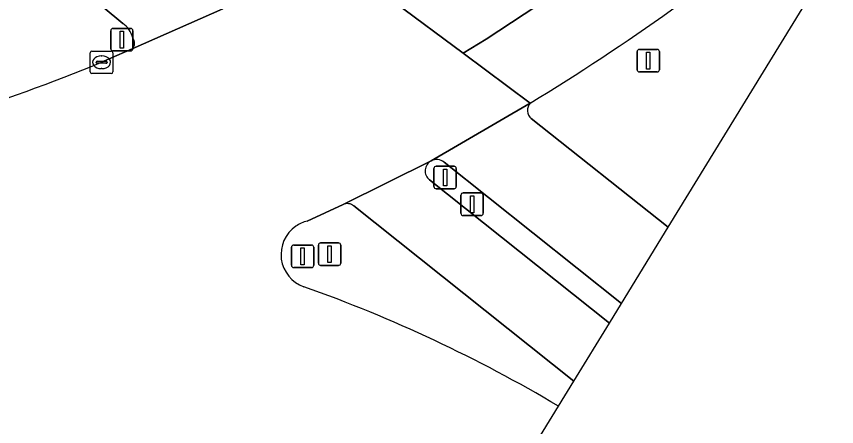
# Model space of a CAD drawing. Extents: x 159674 to 160531, y 382172 to 382904.
# Drawn here: x 160104.06 to 160140.47, y 382213.4 to 382231.62 of the extents above; entities that cross this region are included whole.
import ezdxf

# ---------------------------------------------------------------- set-up
doc = ezdxf.new("R2010")
doc.units = 0
for name, color, linetype in [('IMGEO_Berm_groen', 7, 'Continuous'), ('IMGEO_Drukknoppaal', 7, 'Continuous'), ('IMGEO_Fietspad_gesloten', 7, 'Continuous'), ('IMGEO_Fietspad_open', 7, 'Continuous'), ('IMGEO_Kolk', 7, 'Continuous'), ('IMGEO_Lichtmast', 7, 'Continuous'), ('IMGEO_Rijbaan_lokaal_gesloten', 7, 'Continuous'), ('IMGEO_Rijbaan_regionaal_gesloten', 7, 'Continuous'), ('IMGEO_Verkeersbordpaal', 7, 'Continuous'), ('IMGEO_Verkeerseiland_open', 7, 'Continuous'), ('IMGEO_Verkeersregelinstallatiepaal', 7, 'Continuous'), ('IMGEO_Voetpad_open', 7, 'Continuous')]:
    doc.layers.add(name, color=color, linetype=linetype)

msp = doc.modelspace()

# ---------------------------------------------------------------- linework, layer by layer
at = {"layer": 'IMGEO_Berm_groen'}
for points in [[(160132.996, 382222.252), (160145.171, 382242.117)], [(160108.79, 382231.309), (160104.602, 382234.801)], [(160107.846, 382229.58), (160109.207, 382230.175)], [(160126.916, 382227.08), (160132.996, 382222.252)]]:
    msp.add_lwpolyline(points, dxfattribs=at)
for centre, radius, start, end in [((160072.226, 382317.144), 104.762, 301.44244, 309.65422), ((160108.164, 382230.414), 1.092, 13.2813, 55.0381), ((160108.956, 382230.431), 0.358, 314.463, 40.8624), ((160078.44, 382300.853), 77.101, 287.08619, 292.4202), ((160127.213, 382227.442), 0.468, 136.4334, 230.5941)]:
    msp.add_arc(centre, radius, start, end, dxfattribs=at)
at = {"layer": 'IMGEO_Drukknoppaal'}
for p, q in [((160123.796, 382222.876), (160123.796, 382223.676)), ((160123.796, 382223.676), (160123.796, 382222.876)), ((160123.896, 382223.776), (160124.686, 382223.776)), ((160124.686, 382223.776), (160123.896, 382223.776)), ((160124.786, 382223.676), (160124.786, 382222.876)), ((160124.786, 382222.876), (160124.786, 382223.676)), ((160124.686, 382222.776), (160123.896, 382222.776)), ((160123.896, 382222.776), (160124.686, 382222.776))]:
    msp.add_line(p, q, dxfattribs=at)
msp.add_lwpolyline([(160124.216, 382223.651), (160124.366, 382223.651), (160124.366, 382222.901), (160124.216, 382222.901), (160124.216, 382223.651)], dxfattribs=at)
for centre, start, end in [((160123.896, 382223.676), 90, 180), ((160123.896, 382223.676), 90, 180), ((160124.686, 382223.676), 0, 90), ((160124.686, 382223.676), 360, 90), ((160123.896, 382222.876), 180, 270), ((160123.896, 382222.876), 180, 270), ((160124.686, 382222.876), 270, 0), ((160124.686, 382222.876), 270, 0)]:
    msp.add_arc(centre, 0.1, start, end, dxfattribs=at)
at = {"layer": 'IMGEO_Fietspad_gesloten'}
for points in [[(160104.602, 382234.801), (160108.79, 382231.309)], [(160109.207, 382230.175), (160113.223, 382231.953)]]:
    msp.add_lwpolyline(points, dxfattribs=at)
for centre, radius, start, end in [((160108.164, 382230.414), 1.092, 13.2813, 55.0381), ((160108.956, 382230.431), 0.358, 314.463, 40.8624)]:
    msp.add_arc(centre, radius, start, end, dxfattribs=at)
at = {"layer": 'IMGEO_Fietspad_open'}
for points in [[(160122.475, 382225.207), (160118.562, 382223.266)], [(160130.388, 382217.996), (160122.397, 382224.357)], [(160119.041, 382223.205), (160128.806, 382215.415), (160130.388, 382217.996)]]:
    msp.add_lwpolyline(points, dxfattribs=at)
for centre, radius, start, end in [((160122.718, 382224.756), 0.512, 118.331, 231.1829), ((160118.751, 382222.837), 0.468, 51.7049, 113.7802)]:
    msp.add_arc(centre, radius, start, end, dxfattribs=at)
at = {"layer": 'IMGEO_Kolk'}
for p, q in [((160107.42, 382230.081), (160108.272, 382230.081)), ((160107.345, 382229.155), (160107.345, 382230.007)), ((160107.833, 382229.861), (160107.858, 382229.861)), ((160108.346, 382230.007), (160108.346, 382229.155)), ((160107.604, 382229.575), (160107.604, 382229.587)), ((160108.042, 382229.538), (160107.644, 382229.538)), ((160107.647, 382229.624), (160108.045, 382229.624)), ((160108.088, 382229.587), (160108.088, 382229.575)), ((160108.272, 382229.081), (160107.42, 382229.081)), ((160107.856, 382229.301), (160107.831, 382229.301))]:
    msp.add_line(p, q, dxfattribs=at)
for points in [[(160107.42, 382230.081), (160108.272, 382230.081)], [(160107.345, 382229.155), (160107.345, 382230.007)], [(160108.346, 382230.007), (160108.346, 382229.155)], [(160108.272, 382229.081), (160107.42, 382229.081)]]:
    msp.add_lwpolyline(points, dxfattribs=at)
for centre, radius, start, end in [((160107.422, 382230.005), 0.0765, 91.552, 178.448), ((160107.422, 382230.005), 0.0765, 91.552, 178.448), ((160108.27, 382230.005), 0.0765, 1.552, 88.448), ((160108.27, 382230.005), 0.0765, 1.552, 88.448), ((160107.644, 382229.584), 0.0403, 85.8775, 175.7526), ((160107.641, 382229.574), 0.0366, 178.938, 274.7102), ((160108.045, 382229.581), 0.043, 264.8664, 352.4533), ((160108.049, 382229.586), 0.0386, 1.7309, 96.639), ((160107.422, 382229.157), 0.0765, 181.552, 268.448), ((160107.422, 382229.157), 0.0765, 181.552, 268.448), ((160108.27, 382229.157), 0.0765, 271.552, 358.448), ((160108.27, 382229.157), 0.0765, 271.552, 358.448)]:
    msp.add_arc(centre, radius, start, end, dxfattribs=at)
for centre, major_axis, ratio, start_param, end_param in [((160107.832, 382229.581), (-0.387, 0.002), 0.722429, 4.712389, 7.853982), ((160107.857, 382229.581), (-0.39, 0.002), 0.717154, 1.570796, 4.712389)]:
    msp.add_ellipse(centre, major_axis=major_axis, ratio=ratio, start_param=start_param, end_param=end_param, dxfattribs=at)
at = {"layer": 'IMGEO_Lichtmast'}
for p, q in [((160117.468, 382220.661), (160117.468, 382221.461)), ((160117.468, 382221.461), (160117.468, 382220.661)), ((160117.568, 382221.561), (160118.358, 382221.561)), ((160118.358, 382221.561), (160117.568, 382221.561)), ((160118.458, 382221.461), (160118.458, 382220.661)), ((160118.458, 382220.661), (160118.458, 382221.461)), ((160118.358, 382220.561), (160117.568, 382220.561)), ((160117.568, 382220.561), (160118.358, 382220.561))]:
    msp.add_line(p, q, dxfattribs=at)
msp.add_lwpolyline([(160117.888, 382221.436), (160118.038, 382221.436), (160118.038, 382220.686), (160117.888, 382220.686), (160117.888, 382221.436)], dxfattribs=at)
for centre, start, end in [((160117.568, 382221.461), 90, 180), ((160117.568, 382221.461), 90, 180), ((160118.358, 382221.461), 0, 90), ((160118.358, 382221.461), 360, 90), ((160117.568, 382220.661), 180, 270), ((160117.568, 382220.661), 180, 270), ((160118.358, 382220.661), 270, 0), ((160118.358, 382220.661), 270, 0)]:
    msp.add_arc(centre, 0.1, start, end, dxfattribs=at)
at = {"layer": 'IMGEO_Rijbaan_lokaal_gesloten'}
for points in [[(160145.171, 382242.117), (160150.117, 382250.187), (160180.965, 382293.377), (160248.546, 382387.998), (160246.916, 382389.2), (160242.351, 382382.458), (160231.455, 382366.109), (160220.337, 382349.919), (160215.818, 382343.508), (160210.756, 382336.417), (160192.838, 382311.695), (160176.654, 382289.391), (160157.705, 382263.245), (160150.736, 382253.782), (160146.323, 382248.473), (160143.704, 382245.649), (160140.929, 382242.92), (160138.052, 382240.3), (160135.114, 382237.83), (160132.08, 382235.516), (160128.892, 382233.237), (160124.916, 382230.602), (160123.889, 382229.984), (160126.874, 382227.764)], [(160142.015, 382248.969), (160139.324, 382246.212), (160136.504, 382243.542), (160133.552, 382241.04), (160129.991, 382238.313), (160126.597, 382235.906), (160124.786, 382234.712), (160121.907, 382232.864), (160120.862, 382232.235), (160123.889, 382229.984), (160124.916, 382230.602), (160128.892, 382233.237), (160132.08, 382235.516), (160135.114, 382237.83), (160138.052, 382240.3), (160140.929, 382242.92)]]:
    msp.add_lwpolyline(points, dxfattribs=at)
msp.add_arc((160072.226, 382317.144), 104.762, 301.44244, 309.65422, dxfattribs=at)
at = {"layer": 'IMGEO_Rijbaan_regionaal_gesloten'}
for points in [[(160116.972, 382222.528), (160118.562, 382223.266), (160122.475, 382225.207), (160126.874, 382227.764), (160123.889, 382229.984), (160120.862, 382232.235), (160117.961, 382234.392), (160113.343, 382232.011), (160113.223, 382231.953), (160109.207, 382230.175), (160107.846, 382229.58)], [(160123.083, 382206.078), (160128.126, 382214.306)]]:
    msp.add_lwpolyline(points, dxfattribs=at)
for centre, radius, start, end in [((160078.44, 382300.853), 77.101, 287.08619, 292.4202), ((160117.331, 382221.055), 1.516, 103.7161, 124.6731), ((160117.335, 382221.046), 1.525, 124.587, 250.594), ((160095.8, 382160.115), 63.1, 59.18354, 70.53417)]:
    msp.add_arc(centre, radius, start, end, dxfattribs=at)
at = {"layer": 'IMGEO_Verkeersbordpaal'}
for p, q in [((160108.249, 382230.182), (160108.249, 382230.982)), ((160108.249, 382230.982), (160108.249, 382230.182)), ((160108.349, 382231.082), (160109.139, 382231.082)), ((160109.139, 382231.082), (160108.349, 382231.082)), ((160109.239, 382230.982), (160109.239, 382230.182)), ((160109.239, 382230.182), (160109.239, 382230.982)), ((160109.139, 382230.082), (160108.349, 382230.082)), ((160108.349, 382230.082), (160109.139, 382230.082)), ((160131.716, 382230.152), (160132.506, 382230.152)), ((160132.506, 382230.152), (160131.716, 382230.152)), ((160131.616, 382229.252), (160131.616, 382230.052)), ((160131.616, 382230.052), (160131.616, 382229.252)), ((160132.606, 382230.052), (160132.606, 382229.252)), ((160132.606, 382229.252), (160132.606, 382230.052)), ((160132.506, 382229.152), (160131.716, 382229.152)), ((160131.716, 382229.152), (160132.506, 382229.152))]:
    msp.add_line(p, q, dxfattribs=at)
for points in [[(160108.669, 382230.957), (160108.819, 382230.957), (160108.819, 382230.207), (160108.669, 382230.207), (160108.669, 382230.957)], [(160132.036, 382230.027), (160132.186, 382230.027), (160132.186, 382229.277), (160132.036, 382229.277), (160132.036, 382230.027)]]:
    msp.add_lwpolyline(points, dxfattribs=at)
for centre, start, end in [((160108.349, 382230.982), 90, 180), ((160108.349, 382230.982), 90, 180), ((160109.139, 382230.982), 0, 90), ((160109.139, 382230.982), 360, 90), ((160108.349, 382230.182), 180, 270), ((160108.349, 382230.182), 180, 270), ((160109.139, 382230.182), 270, 0), ((160109.139, 382230.182), 270, 0), ((160131.716, 382230.052), 90, 180), ((160131.716, 382230.052), 90, 180), ((160132.506, 382230.052), 0, 90), ((160132.506, 382230.052), 360, 90), ((160131.716, 382229.252), 180, 270), ((160131.716, 382229.252), 180, 270), ((160132.506, 382229.252), 270, 0), ((160132.506, 382229.252), 270, 0)]:
    msp.add_arc(centre, 0.1, start, end, dxfattribs=at)
at = {"layer": 'IMGEO_Verkeerseiland_open'}
for points in [[(160130.924, 382218.871), (160123.045, 382225.143)], [(160122.397, 382224.357), (160130.388, 382217.996), (160130.924, 382218.871)], [(160118.562, 382223.266), (160116.972, 382222.528)], [(160128.806, 382215.415), (160119.041, 382223.205)], [(160128.126, 382214.306), (160128.806, 382215.415)]]:
    msp.add_lwpolyline(points, dxfattribs=at)
for centre, radius, start, end in [((160122.718, 382224.756), 0.512, 118.331, 231.1829), ((160122.711, 382224.74), 0.523, 50.3609, 116.8263), ((160118.751, 382222.837), 0.468, 51.7049, 113.7802), ((160117.331, 382221.055), 1.516, 103.7161, 124.6731), ((160117.335, 382221.046), 1.525, 124.587, 250.594), ((160095.8, 382160.115), 63.1, 59.18354, 70.53417)]:
    msp.add_arc(centre, radius, start, end, dxfattribs=at)
at = {"layer": 'IMGEO_Verkeersregelinstallatiepaal'}
for p, q in [((160122.598, 382224.063), (160122.598, 382224.863)), ((160122.598, 382224.863), (160122.598, 382224.063)), ((160122.698, 382224.963), (160123.488, 382224.963)), ((160123.488, 382224.963), (160122.698, 382224.963)), ((160123.588, 382224.863), (160123.588, 382224.063)), ((160123.588, 382224.063), (160123.588, 382224.863)), ((160123.488, 382223.963), (160122.698, 382223.963)), ((160122.698, 382223.963), (160123.488, 382223.963)), ((160116.274, 382220.566), (160116.274, 382221.366)), ((160116.274, 382221.366), (160116.274, 382220.566)), ((160116.374, 382221.466), (160117.164, 382221.466)), ((160117.164, 382221.466), (160116.374, 382221.466)), ((160117.264, 382221.366), (160117.264, 382220.566)), ((160117.264, 382220.566), (160117.264, 382221.366)), ((160117.164, 382220.466), (160116.374, 382220.466)), ((160116.374, 382220.466), (160117.164, 382220.466))]:
    msp.add_line(p, q, dxfattribs=at)
for points in [[(160123.018, 382224.838), (160123.168, 382224.838), (160123.168, 382224.088), (160123.018, 382224.088), (160123.018, 382224.838)], [(160116.694, 382221.341), (160116.844, 382221.341), (160116.844, 382220.591), (160116.694, 382220.591), (160116.694, 382221.341)]]:
    msp.add_lwpolyline(points, dxfattribs=at)
for centre, start, end in [((160122.698, 382224.863), 90, 180), ((160122.698, 382224.863), 90, 180), ((160123.488, 382224.863), 0, 90), ((160123.488, 382224.863), 360, 90), ((160122.698, 382224.063), 180, 270), ((160122.698, 382224.063), 180, 270), ((160123.488, 382224.063), 270, 0), ((160123.488, 382224.063), 270, 0), ((160116.374, 382221.366), 90, 180), ((160116.374, 382221.366), 90, 180), ((160117.164, 382221.366), 0, 90), ((160117.164, 382221.366), 360, 90), ((160116.374, 382220.566), 180, 270), ((160116.374, 382220.566), 180, 270), ((160117.164, 382220.566), 270, 0), ((160117.164, 382220.566), 270, 0)]:
    msp.add_arc(centre, 0.1, start, end, dxfattribs=at)
at = {"layer": 'IMGEO_Voetpad_open'}
for points in [[(160126.874, 382227.764), (160122.475, 382225.207)], [(160132.996, 382222.252), (160126.916, 382227.08)], [(160123.045, 382225.143), (160130.924, 382218.871), (160132.996, 382222.252)]]:
    msp.add_lwpolyline(points, dxfattribs=at)
for centre, radius, start, end in [((160127.213, 382227.442), 0.468, 136.4334, 230.5941), ((160122.711, 382224.74), 0.523, 50.3609, 116.8263)]:
    msp.add_arc(centre, radius, start, end, dxfattribs=at)

doc.saveas('drawing.dxf')
